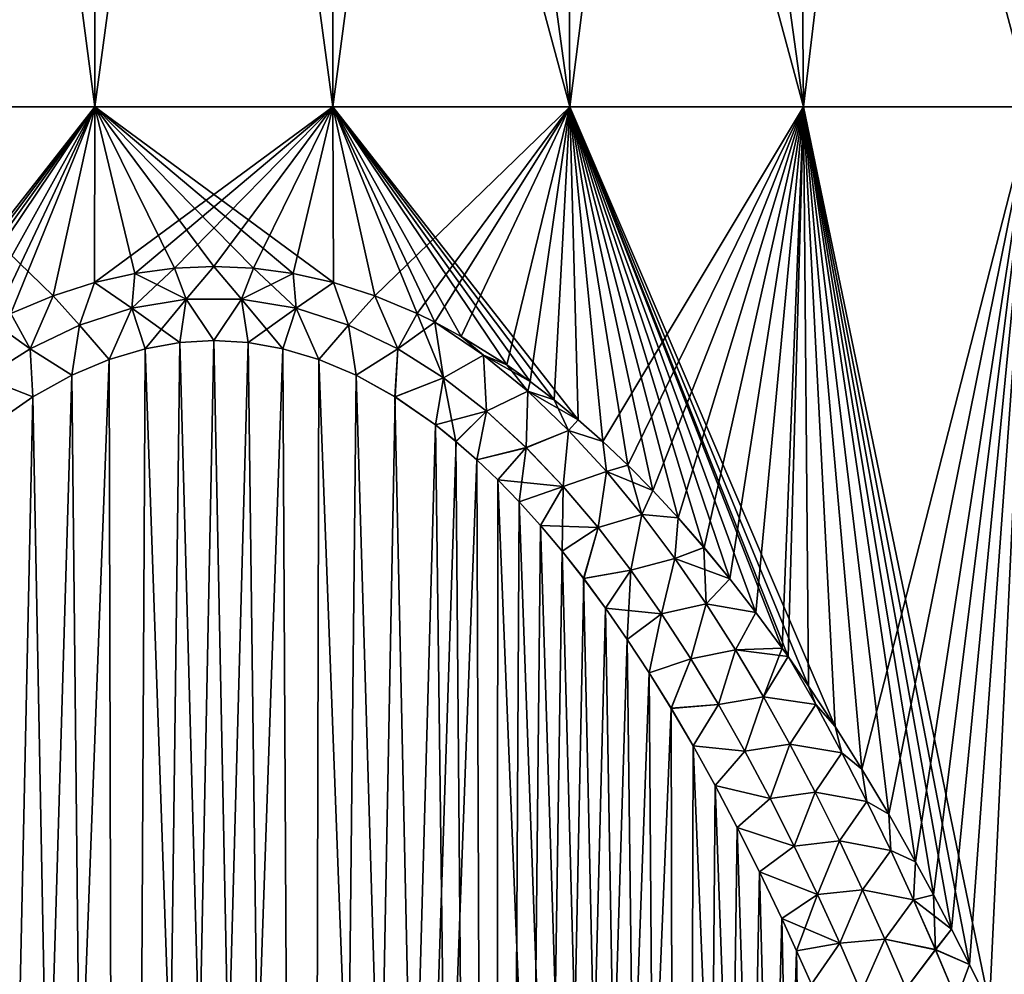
# Model space of a CAD drawing. Header units: metres. Extents: x -109 to 109, y -505 to 40.
# Tile 281 of 331: x 75 to 82, y -73 to -66. Entities that reach past the tile are written whole.
import ezdxf

# ---------------------------------------------------------------- set-up
doc = ezdxf.new("R2010")
doc.units = ezdxf.units.M
doc.layers.add('solid_K244224000C74', color=7, linetype='CONTINUOUS')

msp = doc.modelspace()

# ---------------------------------------------------------------- linework, layer by layer
at = {"layer": 'solid_K244224000C74'}
for points in [[(73.862328, -66.448959, -18.345394), (74.756447, -59.914131, -16.03175), (75.626945, -59.914131, -16.102633)], [(75.618118, -66.448959, -18.51305), (73.862328, -66.448959, -18.345394), (75.626945, -59.914131, -16.102633)], [(73.862328, -66.448959, 18.345394), (75.618118, -66.448959, 18.51305), (74.756447, -59.914131, 16.03175)], [(75.618118, -66.448959, 18.51305), (75.626945, -59.914131, 16.102633), (74.756447, -59.914131, 16.03175)], [(75.618118, -66.448959, -18.51305), (75.626945, -59.914131, -16.102633), (76.5, -59.914131, -16.126282)], [(77.381882, -66.448959, -18.51305), (75.618118, -66.448959, -18.51305), (76.5, -59.914131, -16.126282)], [(75.618118, -66.448959, 18.51305), (76.5, -59.914131, 16.126282), (75.626945, -59.914131, 16.102633)], [(75.618118, -66.448959, 18.51305), (77.381882, -66.448959, 18.51305), (76.5, -59.914131, 16.126282)], [(77.381882, -66.448959, -18.51305), (76.5, -59.914131, -16.126282), (77.373055, -59.914131, -16.102633)], [(77.381882, -66.448959, 18.51305), (77.373055, -59.914131, 16.102633), (76.5, -59.914131, 16.126282)], [(77.381882, -66.448959, -18.51305), (77.373055, -59.914131, -16.102633), (78.243553, -59.914131, -16.03175)], [(79.137672, -66.448959, 18.345394), (78.243553, -59.914131, 16.03175), (77.373055, -59.914131, 16.102633)], [(77.381882, -66.448959, 18.51305), (79.137672, -66.448959, 18.345394), (77.373055, -59.914131, 16.102633)], [(79.137672, -66.448959, -18.345394), (77.381882, -66.448959, -18.51305), (78.243553, -59.914131, -16.03175)], [(79.137672, -66.448959, -18.345394), (78.243553, -59.914131, -16.03175), (79.10894, -59.914131, -15.913844)], [(79.137672, -66.448959, 18.345394), (79.10894, -59.914131, 15.913844), (78.243553, -59.914131, 16.03175)], [(79.137672, -66.448959, -18.345394), (79.10894, -59.914131, -15.913844), (79.966667, -59.914131, -15.74926)], [(80.869568, -66.448959, 18.011599), (79.966667, -59.914131, 15.74926), (79.10894, -59.914131, 15.913844)], [(79.137672, -66.448959, 18.345394), (80.869568, -66.448959, 18.011599), (79.10894, -59.914131, 15.913844)], [(80.869568, -66.448959, -18.011599), (79.137672, -66.448959, -18.345394), (79.966667, -59.914131, -15.74926)], [(80.869568, -66.448959, -18.011599), (79.966667, -59.914131, -15.74926), (80.814232, -59.914131, -15.53848)], [(80.869568, -66.448959, 18.011599), (80.814232, -59.914131, 15.53848), (79.966667, -59.914131, 15.74926)], [(80.869568, -66.448959, -18.011599), (80.814232, -59.914131, -15.53848), (81.649147, -59.914131, -15.282123)], [(82.56189, -66.448959, 17.514687), (81.649147, -59.914131, 15.282123), (80.814232, -59.914131, 15.53848)], [(80.869568, -66.448959, 18.011599), (82.56189, -66.448959, 17.514687), (80.814232, -59.914131, 15.53848)], [(82.56189, -66.448959, -17.514687), (80.869568, -66.448959, -18.011599), (81.649147, -59.914131, -15.282123)], [(82.56189, -66.448959, -17.514687), (81.649147, -59.914131, -15.282123), (82.468956, -59.914131, -14.98094)], [(82.56189, -66.448959, 17.514687), (82.468956, -59.914131, 14.98094), (81.649147, -59.914131, 15.282123)], [(73.799858, -68.7677, -19.100723), (73.862328, -66.448959, -18.345394), (75.618118, -66.448959, -18.51305)], [(73.979118, -68.619278, -19.077866), (73.799858, -68.7677, -19.100723), (75.618118, -66.448959, -18.51305)], [(75.308586, -67.849342, 18.959564), (75.618118, -66.448959, 18.51305), (73.862328, -66.448959, 18.345394)], [(74.993813, -67.980392, 18.979677), (75.308586, -67.849342, 18.959564), (73.862328, -66.448959, 18.345394)], [(74.155731, -68.484146, -19.05714), (73.979118, -68.619278, -19.077866), (75.618118, -66.448959, -18.51305)], [(74.329521, -68.361336, -19.038322), (74.155731, -68.484146, -19.05714), (75.618118, -66.448959, -18.51305)], [(74.667595, -68.149643, -19.00572), (74.329521, -68.361336, -19.038322), (75.618118, -66.448959, -18.51305)], [(74.862106, -68.045021, -18.989683), (74.667595, -68.149643, -19.00572), (75.618118, -66.448959, -18.51305)], [(74.993851, -67.980377, -18.979673), (74.862106, -68.045021, -18.989683), (75.618118, -66.448959, -18.51305)], [(75.308624, -67.849335, -18.959562), (74.993851, -67.980377, -18.979673), (75.618118, -66.448959, -18.51305)], [(75.308586, -67.849342, 18.959564), (75.614639, -67.751137, 18.944416), (75.618118, -66.448959, 18.51305)], [(75.614677, -67.751122, -18.944414), (75.308624, -67.849335, -18.959562), (75.618118, -66.448959, -18.51305)], [(75.614639, -67.751137, 18.944416), (75.913788, -67.683456, 18.934008), (75.618118, -66.448959, 18.51305)], [(75.614677, -67.751122, -18.944414), (75.618118, -66.448959, -18.51305), (77.381882, -66.448959, -18.51305)], [(75.913826, -67.683449, -18.934006), (75.614677, -67.751122, -18.944414), (77.381882, -66.448959, -18.51305)], [(77.385323, -67.751122, 18.944414), (77.381882, -66.448959, 18.51305), (75.618118, -66.448959, 18.51305)], [(77.086174, -67.683449, 18.934006), (77.385323, -67.751122, 18.944414), (75.618118, -66.448959, 18.51305)], [(76.792145, -67.643852, 18.927925), (77.086174, -67.683449, 18.934006), (75.618118, -66.448959, 18.51305)], [(76.499985, -67.630646, 18.925873), (76.792145, -67.643852, 18.927925), (75.618118, -66.448959, 18.51305)], [(76.207817, -67.643852, 18.927923), (76.499985, -67.630646, 18.925873), (75.618118, -66.448959, 18.51305)], [(75.913788, -67.683456, 18.934008), (76.207817, -67.643852, 18.927923), (75.618118, -66.448959, 18.51305)], [(76.207855, -67.643852, -18.927925), (75.913826, -67.683449, -18.934006), (77.381882, -66.448959, -18.51305)], [(76.500015, -67.630646, -18.925873), (76.207855, -67.643852, -18.927925), (77.381882, -66.448959, -18.51305)], [(76.792183, -67.643852, -18.927923), (76.500015, -67.630646, -18.925873), (77.381882, -66.448959, -18.51305)], [(77.086212, -67.683456, -18.934008), (76.792183, -67.643852, -18.927923), (77.381882, -66.448959, -18.51305)], [(77.385361, -67.751137, -18.944416), (77.086212, -67.683456, -18.934008), (77.381882, -66.448959, -18.51305)], [(77.691414, -67.849342, -18.959564), (77.381882, -66.448959, -18.51305), (79.137672, -66.448959, -18.345394)], [(77.691414, -67.849342, -18.959564), (77.385361, -67.751137, -18.944416), (77.381882, -66.448959, -18.51305)], [(79.200142, -68.7677, 19.100723), (79.137672, -66.448959, 18.345394), (77.381882, -66.448959, 18.51305)], [(79.020882, -68.619278, 19.077866), (79.200142, -68.7677, 19.100723), (77.381882, -66.448959, 18.51305)], [(78.844269, -68.484146, 19.05714), (79.020882, -68.619278, 19.077866), (77.381882, -66.448959, 18.51305)], [(78.670479, -68.361336, 19.038322), (78.844269, -68.484146, 19.05714), (77.381882, -66.448959, 18.51305)], [(78.332405, -68.149643, 19.00572), (78.670479, -68.361336, 19.038322), (77.381882, -66.448959, 18.51305)], [(78.137894, -68.045021, 18.989683), (78.332405, -68.149643, 19.00572), (77.381882, -66.448959, 18.51305)], [(78.006149, -67.980377, 18.979673), (78.137894, -68.045021, 18.989683), (77.381882, -66.448959, 18.51305)], [(77.691376, -67.849335, 18.959562), (78.006149, -67.980377, 18.979673), (77.381882, -66.448959, 18.51305)], [(77.385323, -67.751122, 18.944414), (77.691376, -67.849335, 18.959562), (77.381882, -66.448959, 18.51305)], [(78.006187, -67.980392, -18.979677), (77.691414, -67.849342, -18.959564), (79.137672, -66.448959, -18.345394)], [(78.137901, -68.045029, -18.989685), (78.006187, -67.980392, -18.979677), (79.137672, -66.448959, -18.345394)], [(78.332436, -68.149666, -19.005722), (78.137901, -68.045029, -18.989685), (79.137672, -66.448959, -18.345394)], [(78.670509, -68.361351, -19.038324), (78.332436, -68.149666, -19.005722), (79.137672, -66.448959, -18.345394)], [(78.844307, -68.484161, -19.057144), (78.670509, -68.361351, -19.038324), (79.137672, -66.448959, -18.345394)], [(79.02092, -68.619301, -19.077869), (78.844307, -68.484161, -19.057144), (79.137672, -66.448959, -18.345394)], [(79.200188, -68.767746, -19.100731), (79.02092, -68.619301, -19.077869), (79.137672, -66.448959, -18.345394)], [(79.382484, -68.928856, -19.12536), (79.137672, -66.448959, -18.345394), (80.869568, -66.448959, -18.011599)], [(79.382484, -68.928856, -19.12536), (79.200188, -68.767746, -19.100731), (79.137672, -66.448959, -18.345394)], [(81.10495, -71.04171, 19.446651), (80.869568, -66.448959, 18.011599), (79.137672, -66.448959, 18.345394)], [(80.907921, -70.74337, 19.401678), (81.10495, -71.04171, 19.446651), (79.137672, -66.448959, 18.345394)], [(80.756248, -70.523598, 19.368366), (80.907921, -70.74337, 19.401678), (79.137672, -66.448959, 18.345394)], [(80.712212, -70.461441, 19.358927), (80.756248, -70.523598, 19.368366), (79.137672, -66.448959, 18.345394)], [(80.517487, -70.196404, 19.318737), (80.712212, -70.461441, 19.358927), (79.137672, -66.448959, 18.345394)], [(80.324028, -69.947609, 19.280972), (80.517487, -70.196404, 19.318737), (79.137672, -66.448959, 18.345394)], [(80.132324, -69.713951, 19.2453), (80.324028, -69.947609, 19.280972), (79.137672, -66.448959, 18.345394)], [(79.941986, -69.495903, 19.212063), (80.132324, -69.713951, 19.2453), (79.137672, -66.448959, 18.345394)], [(79.753357, -69.292801, 19.181095), (79.941986, -69.495903, 19.212063), (79.137672, -66.448959, 18.345394)], [(79.567001, -69.1036, 19.152077), (79.753357, -69.292801, 19.181095), (79.137672, -66.448959, 18.345394)], [(79.382431, -68.928802, 19.125353), (79.567001, -69.1036, 19.152077), (79.137672, -66.448959, 18.345394)], [(79.200142, -68.7677, 19.100723), (79.382431, -68.928802, 19.125353), (79.137672, -66.448959, 18.345394)], [(79.567062, -69.103661, -19.152086), (79.382484, -68.928856, -19.12536), (80.869568, -66.448959, -18.011599)], [(79.753426, -69.29287, -19.181105), (79.567062, -69.103661, -19.152086), (80.869568, -66.448959, -18.011599)], [(79.942055, -69.495979, -19.212076), (79.753426, -69.29287, -19.181105), (80.869568, -66.448959, -18.011599)], [(80.132401, -69.714035, -19.245314), (79.942055, -69.495979, -19.212076), (80.869568, -66.448959, -18.011599)], [(80.324104, -69.947708, -19.280985), (80.132401, -69.714035, -19.245314), (80.869568, -66.448959, -18.011599)], [(80.51757, -70.19651, -19.318752), (80.324104, -69.947708, -19.280985), (80.869568, -66.448959, -18.011599)], [(80.712288, -70.461555, -19.358944), (80.51757, -70.19651, -19.318752), (80.869568, -66.448959, -18.011599)], [(80.756241, -70.52359, -19.368364), (80.712288, -70.461555, -19.358944), (80.869568, -66.448959, -18.011599)], [(80.908005, -70.743484, -19.401695), (80.756241, -70.52359, -19.368364), (80.869568, -66.448959, -18.011599)], [(81.302902, -71.357811, -19.494209), (80.869568, -66.448959, -18.011599), (82.56189, -66.448959, -17.514687)], [(81.105026, -71.04184, -19.446671), (80.908005, -70.743484, -19.401695), (80.869568, -66.448959, -18.011599)], [(81.302902, -71.357811, -19.494209), (81.105026, -71.04184, -19.446671), (80.869568, -66.448959, -18.011599)], [(82.247536, -73.105049, 19.754238), (82.56189, -66.448959, 17.514687), (80.869568, -66.448959, 18.011599)], [(82.100464, -72.805962, 19.710169), (82.247536, -73.105049, 19.754238), (80.869568, -66.448959, 18.011599)], [(81.967056, -72.543251, 19.671242), (82.100464, -72.805962, 19.710169), (80.869568, -66.448959, 18.011599)], [(81.833824, -72.289116, 19.633442), (81.967056, -72.543251, 19.671242), (80.869568, -66.448959, 18.011599)], [(81.700653, -72.043907, 19.596947), (81.833824, -72.289116, 19.633442), (80.869568, -66.448959, 18.011599)], [(81.501297, -71.691895, 19.544405), (81.700653, -72.043907, 19.596947), (80.869568, -66.448959, 18.011599)], [(81.302818, -71.357674, 19.49419), (81.501297, -71.691895, 19.544405), (80.869568, -66.448959, 18.011599)], [(81.10495, -71.04171, 19.446651), (81.302818, -71.357674, 19.49419), (80.869568, -66.448959, 18.011599)], [(81.501381, -71.692032, -19.544426), (81.302902, -71.357811, -19.494209), (82.56189, -66.448959, -17.514687)], [(81.700737, -72.044052, -19.59697), (81.501381, -71.692032, -19.544426), (82.56189, -66.448959, -17.514687)], [(81.833908, -72.289268, -19.633465), (81.700737, -72.044052, -19.59697), (82.56189, -66.448959, -17.514687)], [(81.96714, -72.543404, -19.671265), (81.833908, -72.289268, -19.633465), (82.56189, -66.448959, -17.514687)], [(82.10054, -72.806122, -19.710192), (81.96714, -72.543404, -19.671265), (82.56189, -66.448959, -17.514687)], [(82.247536, -73.105049, -19.754238), (82.10054, -72.806122, -19.710192), (82.56189, -66.448959, -17.514687)], [(84.11837, -73.114449, -19.113644), (82.247536, -73.105049, -19.754238), (82.56189, -66.448959, -17.514687)], [(82.247536, -73.105049, 19.754238), (84.118401, -73.114449, 19.113632), (82.56189, -66.448959, 17.514687)], [(75.890976, -67.93998, -18.999689), (75.913826, -67.683449, -18.934006), (76.207855, -67.643852, -18.927925)], [(75.890976, -67.93998, -18.999689), (76.207855, -67.643852, -18.927925), (76.294891, -67.873741, -18.988359)], [(76.294907, -67.873726, 18.988358), (76.207817, -67.643852, 18.927923), (75.913788, -67.683456, 18.934008)], [(76.294907, -67.873726, 18.988358), (76.499985, -67.630646, 18.925873), (76.207817, -67.643852, 18.927923)], [(76.294891, -67.873741, -18.988359), (76.207855, -67.643852, -18.927925), (76.500015, -67.630646, -18.925873)], [(76.294891, -67.873741, -18.988359), (76.500015, -67.630646, -18.925873), (76.705093, -67.873726, -18.988358)], [(76.294907, -67.873726, 18.988358), (76.705109, -67.873741, 18.988359), (76.499985, -67.630646, 18.925873)], [(76.705109, -67.873741, 18.988359), (76.792145, -67.643852, 18.927925), (76.499985, -67.630646, 18.925873)], [(76.705093, -67.873726, -18.988358), (76.500015, -67.630646, -18.925873), (76.792183, -67.643852, -18.927923)], [(76.705093, -67.873726, -18.988358), (76.792183, -67.643852, -18.927923), (77.086212, -67.683456, -18.934008)], [(76.705109, -67.873741, 18.988359), (77.109024, -67.93998, 18.999689), (76.792145, -67.643852, 18.927925)], [(77.109024, -67.93998, 18.999689), (77.086174, -67.683449, 18.934006), (76.792145, -67.643852, 18.927925)], [(75.890984, -67.939964, 18.999685), (75.913788, -67.683456, 18.934008), (75.614639, -67.751137, 18.944416)], [(75.890976, -67.93998, -18.999689), (75.614677, -67.751122, -18.944414), (75.913826, -67.683449, -18.934006)], [(75.890984, -67.939964, 18.999685), (76.294907, -67.873726, 18.988358), (75.913788, -67.683456, 18.934008)], [(76.705093, -67.873726, -18.988358), (77.086212, -67.683456, -18.934008), (77.109016, -67.939964, -18.999685)], [(77.109024, -67.93998, 18.999689), (77.385323, -67.751122, 18.944414), (77.086174, -67.683449, 18.934006)], [(77.109016, -67.939964, -18.999685), (77.086212, -67.683456, -18.934008), (77.385361, -67.751137, -18.944416)], [(75.503174, -68.066025, 19.021177), (75.614639, -67.751137, 18.944416), (75.308586, -67.849342, 18.959564)], [(75.503181, -68.066063, -19.021185), (75.308624, -67.849335, -18.959562), (75.614677, -67.751122, -18.944414)], [(75.503174, -68.066025, 19.021177), (75.890984, -67.939964, 18.999685), (75.614639, -67.751137, 18.944416)], [(75.503181, -68.066063, -19.021185), (75.614677, -67.751122, -18.944414), (75.890976, -67.93998, -18.999689)], [(77.109016, -67.939964, -18.999685), (77.385361, -67.751137, -18.944416), (77.496826, -68.066025, -19.021177)], [(77.109024, -67.93998, 18.999689), (77.496819, -68.066063, 19.021185), (77.385323, -67.751122, 18.944414)], [(77.496819, -68.066063, 19.021185), (77.691376, -67.849335, 18.959562), (77.385323, -67.751122, 18.944414)], [(77.496826, -68.066025, -19.021177), (77.385361, -67.751137, -18.944416), (77.691414, -67.849342, -18.959564)], [(75.13813, -68.24205, 19.051035), (75.308586, -67.849342, 18.959564), (74.993813, -67.980392, 18.979677)], [(75.138145, -68.242096, -19.051044), (74.993851, -67.980377, -18.979673), (75.308624, -67.849335, -18.959562)], [(75.13813, -68.24205, 19.051035), (75.503174, -68.066025, 19.021177), (75.308586, -67.849342, 18.959564)], [(75.138145, -68.242096, -19.051044), (75.308624, -67.849335, -18.959562), (75.503181, -68.066063, -19.021185)], [(77.496819, -68.066063, 19.021185), (77.861855, -68.242096, 19.051044), (77.691376, -67.849335, 18.959562)], [(77.496826, -68.066025, -19.021177), (77.691414, -67.849342, -18.959564), (77.86187, -68.24205, -19.051035)], [(77.861855, -68.242096, 19.051044), (78.006149, -67.980377, 18.979673), (77.691376, -67.849335, 18.959562)], [(77.86187, -68.24205, -19.051035), (77.691414, -67.849342, -18.959564), (78.006187, -67.980392, -18.979677)], [(75.503174, -68.066025, 19.021177), (75.723335, -68.319992, 19.044804), (75.890984, -67.939964, 18.999685)], [(75.503181, -68.066063, -19.021185), (75.890976, -67.93998, -18.999689), (75.723602, -68.319893, -19.044788)], [(75.890984, -67.939964, 18.999685), (75.723335, -68.319992, 19.044804), (75.989189, -68.241127, 19.03253)], [(75.890976, -67.93998, -18.999689), (75.989449, -68.241058, -19.03252), (75.723602, -68.319893, -19.044788)], [(75.890976, -67.93998, -18.999689), (76.294891, -67.873741, -18.988359), (75.989449, -68.241058, -19.03252)], [(75.890984, -67.939964, 18.999685), (76.246506, -68.195663, 19.025475), (76.294907, -67.873726, 18.988358)], [(75.890984, -67.939964, 18.999685), (75.989189, -68.241127, 19.03253), (76.246506, -68.195663, 19.025475)], [(76.294891, -67.873741, -18.988359), (76.246773, -68.195633, -19.025469), (75.989449, -68.241058, -19.03252)], [(76.294907, -67.873726, 18.988358), (76.246506, -68.195663, 19.025475), (76.49987, -68.180717, 19.023167)], [(76.294891, -67.873741, -18.988359), (76.50013, -68.180717, -19.023167), (76.246773, -68.195633, -19.025469)], [(76.294891, -67.873741, -18.988359), (76.705093, -67.873726, -18.988358), (76.50013, -68.180717, -19.023167)], [(76.294907, -67.873726, 18.988358), (76.49987, -68.180717, 19.023167), (76.705109, -67.873741, 18.988359)], [(76.705109, -67.873741, 18.988359), (76.49987, -68.180717, 19.023167), (76.753227, -68.195633, 19.025469)], [(76.705093, -67.873726, -18.988358), (76.753494, -68.195663, -19.025475), (76.50013, -68.180717, -19.023167)], [(76.705093, -67.873726, -18.988358), (77.109016, -67.939964, -18.999685), (76.753494, -68.195663, -19.025475)], [(76.705109, -67.873741, 18.988359), (76.753227, -68.195633, 19.025469), (77.010551, -68.241058, 19.03252)], [(76.705109, -67.873741, 18.988359), (77.010551, -68.241058, 19.03252), (77.109024, -67.93998, 18.999689)], [(77.109016, -67.939964, -18.999685), (77.010811, -68.241127, -19.03253), (76.753494, -68.195663, -19.025475)], [(77.109024, -67.93998, 18.999689), (77.010551, -68.241058, 19.03252), (77.276398, -68.319893, 19.044788)], [(77.109016, -67.939964, -18.999685), (77.276665, -68.319992, -19.044804), (77.010811, -68.241127, -19.03253)], [(77.109016, -67.939964, -18.999685), (77.496826, -68.066025, -19.021177), (77.276665, -68.319992, -19.044804)], [(77.109024, -67.93998, 18.999689), (77.276398, -68.319893, 19.044788), (77.496819, -68.066063, 19.021185)], [(74.79744, -68.457886, -19.087421), (74.993851, -67.980377, -18.979673), (75.138145, -68.242096, -19.051044)], [(75.13813, -68.24205, 19.051035), (74.993813, -67.980392, 18.979677), (74.862099, -68.045029, 18.989685)], [(77.861855, -68.242096, 19.051044), (78.20256, -68.457886, 19.087421), (78.006149, -67.980377, 18.979673)], [(77.86187, -68.24205, -19.051035), (78.006187, -67.980392, -18.979677), (78.137901, -68.045029, -18.989685)], [(78.20256, -68.457886, 19.087421), (78.137894, -68.045021, 18.989683), (78.006149, -67.980377, 18.979673)], [(74.797409, -68.457825, 19.087412), (75.13813, -68.24205, 19.051035), (74.862099, -68.045029, 18.989685)], [(75.13813, -68.24205, 19.051035), (75.446381, -68.437546, 19.063017), (75.503174, -68.066025, 19.021177)], [(75.138145, -68.242096, -19.051044), (75.503181, -68.066063, -19.021185), (75.446625, -68.437431, -19.062998)], [(75.503174, -68.066025, 19.021177), (75.446381, -68.437546, 19.063017), (75.723335, -68.319992, 19.044804)], [(75.503181, -68.066063, -19.021185), (75.723602, -68.319893, -19.044788), (75.446625, -68.437431, -19.062998)], [(77.496819, -68.066063, 19.021185), (77.276398, -68.319893, 19.044788), (77.553375, -68.437431, 19.062998)], [(77.496826, -68.066025, -19.021177), (77.553619, -68.437546, -19.063017), (77.276665, -68.319992, -19.044804)], [(77.496819, -68.066063, 19.021185), (77.553375, -68.437431, 19.062998), (77.861855, -68.242096, 19.051044)], [(77.496826, -68.066025, -19.021177), (77.86187, -68.24205, -19.051035), (77.553619, -68.437546, -19.063017)], [(77.86187, -68.24205, -19.051035), (78.137901, -68.045029, -18.989685), (78.202591, -68.457825, -19.087412)], [(78.497658, -68.287834, 19.033318), (78.332405, -68.149643, 19.00572), (78.137894, -68.045021, 18.989683)], [(78.20256, -68.457886, 19.087421), (78.497658, -68.287834, 19.033318), (78.137894, -68.045021, 18.989683)], [(78.497681, -68.287819, -19.033316), (78.137901, -68.045029, -18.989685), (78.332436, -68.149666, -19.005722)], [(78.497681, -68.287819, -19.033316), (78.202591, -68.457825, -19.087412), (78.137901, -68.045029, -18.989685)], [(78.497658, -68.287834, 19.033318), (78.670479, -68.361336, 19.038322), (78.332405, -68.149643, 19.00572)], [(78.497681, -68.287819, -19.033316), (78.332436, -68.149666, -19.005722), (78.670509, -68.361351, -19.038324)], [(75.807175, -102.819328, -20.24612), (76.50013, -68.180717, -19.023167), (76.753494, -68.195663, -19.025475)], [(75.807175, -102.819328, -20.24612), (76.246773, -68.195633, -19.025469), (76.50013, -68.180717, -19.023167)], [(75.807175, -102.819328, -20.24612), (75.989449, -68.241058, -19.03252), (76.246773, -68.195633, -19.025469)], [(75.807175, -102.819328, -20.24612), (76.753494, -68.195663, -19.025475), (77.010811, -68.241127, -19.03253)], [(77.192825, -102.819328, 20.24612), (76.246506, -68.195663, 19.025475), (75.989189, -68.241127, 19.03253)], [(77.192825, -102.819328, 20.24612), (76.49987, -68.180717, 19.023167), (76.246506, -68.195663, 19.025475)], [(77.192825, -102.819328, 20.24612), (76.753227, -68.195633, 19.025469), (76.49987, -68.180717, 19.023167)], [(77.192825, -102.819328, 20.24612), (77.010551, -68.241058, 19.03252), (76.753227, -68.195633, 19.025469)], [(74.797409, -68.457825, 19.087412), (75.157936, -68.598297, 19.087881), (75.13813, -68.24205, 19.051035)], [(74.79744, -68.457886, -19.087421), (75.138145, -68.242096, -19.051044), (75.158165, -68.598152, -19.087858)], [(75.13813, -68.24205, 19.051035), (75.157936, -68.598297, 19.087881), (75.446381, -68.437546, 19.063017)], [(75.138145, -68.242096, -19.051044), (75.446625, -68.437431, -19.062998), (75.158165, -68.598152, -19.087858)], [(75.80751, -102.819344, 20.246107), (75.989189, -68.241127, 19.03253), (75.723335, -68.319992, 19.044804)], [(75.807175, -102.819328, -20.24612), (75.723602, -68.319893, -19.044788), (75.989449, -68.241058, -19.03252)], [(77.19249, -102.819344, -20.246107), (75.807175, -102.819328, -20.24612), (77.010811, -68.241127, -19.03253)], [(75.80751, -102.819344, 20.246107), (77.192825, -102.819328, 20.24612), (75.989189, -68.241127, 19.03253)], [(77.192825, -102.819328, 20.24612), (77.276398, -68.319893, 19.044788), (77.010551, -68.241058, 19.03252)], [(77.19249, -102.819344, -20.246107), (77.010811, -68.241127, -19.03253), (77.276665, -68.319992, -19.044804)], [(77.861855, -68.242096, 19.051044), (77.553375, -68.437431, 19.062998), (77.841835, -68.598152, 19.087858)], [(77.86187, -68.24205, -19.051035), (77.842064, -68.598297, -19.087881), (77.553619, -68.437546, -19.063017)], [(77.861855, -68.242096, 19.051044), (77.841835, -68.598152, 19.087858), (78.20256, -68.457886, 19.087421)], [(77.86187, -68.24205, -19.051035), (78.202591, -68.457825, -19.087412), (77.842064, -68.598297, -19.087881)], [(78.20256, -68.457886, 19.087421), (78.519241, -68.704254, 19.128687), (78.497658, -68.287834, 19.033318)], [(78.497681, -68.287819, -19.033316), (78.519287, -68.704185, -19.128677), (78.202591, -68.457825, -19.087412)], [(78.82563, -68.556686, 19.081348), (78.670479, -68.361336, 19.038322), (78.497658, -68.287834, 19.033318)], [(78.519241, -68.704254, 19.128687), (78.82563, -68.556686, 19.081348), (78.497658, -68.287834, 19.033318)], [(78.497681, -68.287819, -19.033316), (78.670509, -68.361351, -19.038324), (78.844307, -68.484161, -19.057144)], [(78.497681, -68.287819, -19.033316), (78.844307, -68.484161, -19.057144), (78.825661, -68.556671, -19.081343)], [(78.497681, -68.287819, -19.033316), (78.825661, -68.556671, -19.081343), (78.519287, -68.704185, -19.128677)], [(74.423241, -102.718796, -20.349541), (75.446625, -68.437431, -19.062998), (75.723602, -68.319893, -19.044788)], [(75.807175, -102.819328, -20.24612), (74.423241, -102.718796, -20.349541), (75.723602, -68.319893, -19.044788)], [(75.80751, -102.819344, 20.246107), (75.723335, -68.319992, 19.044804), (75.446381, -68.437546, 19.063017)], [(77.19249, -102.819344, -20.246107), (77.276665, -68.319992, -19.044804), (77.553619, -68.437546, -19.063017)], [(77.192825, -102.819328, 20.24612), (78.576759, -102.718796, 20.349541), (77.276398, -68.319893, 19.044788)], [(78.576759, -102.718796, 20.349541), (77.553375, -68.437431, 19.062998), (77.276398, -68.319893, 19.044788)], [(78.82563, -68.556686, 19.081348), (78.844269, -68.484146, 19.05714), (78.670479, -68.361336, 19.038322)], [(74.423241, -102.718796, -20.349541), (75.158165, -68.598152, -19.087858), (75.446625, -68.437431, -19.062998)], [(75.80751, -102.819344, 20.246107), (75.446381, -68.437546, 19.063017), (75.157936, -68.598297, 19.087881)], [(77.19249, -102.819344, -20.246107), (77.553619, -68.437546, -19.063017), (77.842064, -68.598297, -19.087881)], [(78.576759, -102.718796, 20.349541), (77.841835, -68.598152, 19.087858), (77.553375, -68.437431, 19.062998)], [(74.797409, -68.457825, 19.087412), (74.858681, -68.806313, 19.120047), (75.157936, -68.598297, 19.087881)], [(74.79744, -68.457886, -19.087421), (75.158165, -68.598152, -19.087858), (74.858917, -68.806129, -19.120018)], [(78.20256, -68.457886, 19.087421), (77.841835, -68.598152, 19.087858), (78.141083, -68.806129, 19.120018)], [(78.202591, -68.457825, -19.087412), (78.141319, -68.806313, -19.120047), (77.842064, -68.598297, -19.087881)], [(78.20256, -68.457886, 19.087421), (78.141083, -68.806129, 19.120018), (78.293991, -68.9291, 19.138977)], [(78.202591, -68.457825, -19.087412), (78.519287, -68.704185, -19.128677), (78.141319, -68.806313, -19.120047)], [(78.20256, -68.457886, 19.087421), (78.293991, -68.9291, 19.138977), (78.519241, -68.704254, 19.128687)], [(78.82563, -68.556686, 19.081348), (79.020882, -68.619278, 19.077866), (78.844269, -68.484146, 19.05714)], [(78.825661, -68.556671, -19.081343), (78.844307, -68.484161, -19.057144), (79.02092, -68.619301, -19.077869)], [(74.423241, -102.718796, -20.349541), (74.858917, -68.806129, -19.120018), (75.158165, -68.598152, -19.087858)], [(75.80751, -102.819344, 20.246107), (75.157936, -68.598297, 19.087881), (74.858681, -68.806313, 19.120047)], [(77.19249, -102.819344, -20.246107), (77.842064, -68.598297, -19.087881), (78.141319, -68.806313, -19.120047)], [(78.576759, -102.718796, 20.349541), (78.141083, -68.806129, 19.120018), (77.841835, -68.598152, 19.087858)], [(78.519241, -68.704254, 19.128687), (78.81398, -68.974609, 19.173649), (78.82563, -68.556686, 19.081348)], [(78.825661, -68.556671, -19.081343), (78.814041, -68.974533, -19.173637), (78.519287, -68.704185, -19.128677)], [(78.81398, -68.974609, 19.173649), (79.128532, -68.846199, 19.132599), (78.82563, -68.556686, 19.081348)], [(78.825661, -68.556671, -19.081343), (79.128571, -68.846176, -19.132589), (78.814041, -68.974533, -19.173637)], [(79.128532, -68.846199, 19.132599), (79.020882, -68.619278, 19.077866), (78.82563, -68.556686, 19.081348)], [(78.825661, -68.556671, -19.081343), (79.02092, -68.619301, -19.077869), (79.200188, -68.767746, -19.100731)], [(78.825661, -68.556671, -19.081343), (79.200188, -68.767746, -19.100731), (79.128571, -68.846176, -19.132589)], [(79.128532, -68.846199, 19.132599), (79.200142, -68.7677, 19.100723), (79.020882, -68.619278, 19.077866)], [(78.519287, -68.704185, -19.128677), (78.294235, -68.929298, -19.139009), (78.141319, -68.806313, -19.120047)], [(78.519241, -68.704254, 19.128687), (78.293991, -68.9291, 19.138977), (78.448792, -69.064835, 19.15991)], [(78.519287, -68.704185, -19.128677), (78.449043, -69.065056, -19.159945), (78.294235, -68.929298, -19.139009)], [(78.519241, -68.704254, 19.128687), (78.448792, -69.064835, 19.15991), (78.81398, -68.974609, 19.173649)], [(78.519287, -68.704185, -19.128677), (78.814041, -68.974533, -19.173637), (78.449043, -69.065056, -19.159945)], [(75.80751, -102.819344, 20.246107), (74.858681, -68.806313, 19.120047), (74.705765, -68.929298, 19.139009)], [(77.19249, -102.819344, -20.246107), (78.141319, -68.806313, -19.120047), (78.294235, -68.929298, -19.139009)], [(78.576759, -102.718796, 20.349541), (78.293991, -68.9291, 19.138977), (78.141083, -68.806129, 19.120018)], [(79.128532, -68.846199, 19.132599), (79.382431, -68.928802, 19.125353), (79.200142, -68.7677, 19.100723)], [(79.128571, -68.846176, -19.132589), (79.200188, -68.767746, -19.100731), (79.382484, -68.928856, -19.12536)], [(78.81398, -68.974609, 19.173649), (79.089073, -69.263336, 19.221338), (79.128532, -68.846199, 19.132599)], [(79.128571, -68.846176, -19.132589), (79.089149, -69.26326, -19.221329), (78.814041, -68.974533, -19.173637)], [(79.089073, -69.263336, 19.221338), (79.409523, -69.151306, 19.186136), (79.128532, -68.846199, 19.132599)], [(79.128571, -68.846176, -19.132589), (79.409569, -69.151276, -19.186123), (79.089149, -69.26326, -19.221329)], [(79.409523, -69.151306, 19.186136), (79.382431, -68.928802, 19.125353), (79.128532, -68.846199, 19.132599)], [(79.128571, -68.846176, -19.132589), (79.382484, -68.928856, -19.12536), (79.409569, -69.151276, -19.186123)], [(75.80751, -102.819344, 20.246107), (74.705765, -68.929298, 19.139009), (74.550957, -69.065056, 19.159945)], [(77.19249, -102.819344, -20.246107), (78.294235, -68.929298, -19.139009), (78.449043, -69.065056, -19.159945)], [(78.576759, -102.718796, 20.349541), (78.448792, -69.064835, 19.15991), (78.293991, -68.9291, 19.138977)], [(79.409523, -69.151306, 19.186136), (79.567001, -69.1036, 19.152077), (79.382431, -68.928802, 19.125353)], [(79.409569, -69.151276, -19.186123), (79.382484, -68.928856, -19.12536), (79.567062, -69.103661, -19.152086)], [(78.81398, -68.974609, 19.173649), (78.448792, -69.064835, 19.15991), (78.604797, -69.213875, 19.182804)], [(78.814041, -68.974533, -19.173637), (78.605049, -69.214119, -19.182842), (78.449043, -69.065056, -19.159945)], [(78.81398, -68.974609, 19.173649), (78.604797, -69.213875, 19.182804), (78.762177, -69.375984, 19.20771)], [(78.814041, -68.974533, -19.173637), (79.089149, -69.26326, -19.221329), (78.605049, -69.214119, -19.182842)], [(78.81398, -68.974609, 19.173649), (78.762177, -69.375984, 19.20771), (79.089073, -69.263336, 19.221338)], [(74.423508, -102.718819, 20.34951), (75.80751, -102.819344, 20.246107), (74.550957, -69.065056, 19.159945)], [(78.576492, -102.718819, -20.34951), (77.19249, -102.819344, -20.246107), (78.449043, -69.065056, -19.159945)], [(78.576759, -102.718796, 20.349541), (78.604797, -69.213875, 19.182804), (78.448792, -69.064835, 19.15991)], [(78.576492, -102.718819, -20.34951), (78.449043, -69.065056, -19.159945), (78.605049, -69.214119, -19.182842)], [(79.671417, -69.468872, 19.241343), (79.567001, -69.1036, 19.152077), (79.409523, -69.151306, 19.186136)], [(79.409569, -69.151276, -19.186123), (79.567062, -69.103661, -19.152086), (79.753426, -69.29287, -19.181105)], [(79.671417, -69.468872, 19.241343), (79.753357, -69.292801, 19.181095), (79.567001, -69.1036, 19.152077)], [(79.089073, -69.263336, 19.221338), (79.346695, -69.566864, 19.271118), (79.409523, -69.151306, 19.186136)], [(79.409569, -69.151276, -19.186123), (79.346786, -69.566788, -19.271109), (79.089149, -69.26326, -19.221329)], [(79.346695, -69.566864, 19.271118), (79.671417, -69.468872, 19.241343), (79.409523, -69.151306, 19.186136)], [(79.409569, -69.151276, -19.186123), (79.671478, -69.468834, -19.241327), (79.346786, -69.566788, -19.271109)], [(79.409569, -69.151276, -19.186123), (79.753426, -69.29287, -19.181105), (79.671478, -69.468834, -19.241327)], [(78.576492, -102.718819, -20.34951), (78.605049, -69.214119, -19.182842), (78.762428, -69.376251, -19.20775)], [(78.576759, -102.718796, 20.349541), (79.95639, -102.516113, 20.557356), (78.604797, -69.213875, 19.182804)], [(79.95639, -102.516113, 20.557356), (78.762177, -69.375984, 19.20771), (78.604797, -69.213875, 19.182804)], [(79.089149, -69.26326, -19.221329), (78.762428, -69.376251, -19.20775), (78.605049, -69.214119, -19.182842)], [(79.089073, -69.263336, 19.221338), (78.762177, -69.375984, 19.20771), (78.920631, -69.551773, 19.23465)], [(79.089149, -69.26326, -19.221329), (78.920876, -69.552048, -19.234692), (78.762428, -69.376251, -19.20775)], [(79.089073, -69.263336, 19.221338), (78.920631, -69.551773, 19.23465), (79.079956, -69.741508, 19.263636)], [(79.089149, -69.26326, -19.221329), (79.346786, -69.566788, -19.271109), (78.920876, -69.552048, -19.234692)], [(79.089073, -69.263336, 19.221338), (79.079956, -69.741508, 19.263636), (79.346695, -69.566864, 19.271118)], [(79.671417, -69.468872, 19.241343), (79.941986, -69.495903, 19.212063), (79.753357, -69.292801, 19.181095)], [(79.671478, -69.468834, -19.241327), (79.753426, -69.29287, -19.181105), (79.942055, -69.495979, -19.212076)], [(78.576492, -102.718819, -20.34951), (78.762428, -69.376251, -19.20775), (78.920876, -69.552048, -19.234692)], [(79.95639, -102.516113, 20.557356), (78.920631, -69.551773, 19.23465), (78.762177, -69.375984, 19.20771)], [(79.346695, -69.566864, 19.271118), (79.588966, -69.882149, 19.322466), (79.671417, -69.468872, 19.241343)], [(79.671478, -69.468834, -19.241327), (79.589073, -69.882057, -19.322456), (79.346786, -69.566788, -19.271109)], [(79.588966, -69.882149, 19.322466), (79.91684, -69.796143, 19.297741), (79.671417, -69.468872, 19.241343)], [(79.671478, -69.468834, -19.241327), (79.916924, -69.796097, -19.297724), (79.589073, -69.882057, -19.322456)], [(79.91684, -69.796143, 19.297741), (79.941986, -69.495903, 19.212063), (79.671417, -69.468872, 19.241343)], [(79.671478, -69.468834, -19.241327), (79.942055, -69.495979, -19.212076), (79.916924, -69.796097, -19.297724)], [(79.91684, -69.796143, 19.297741), (80.132324, -69.713951, 19.2453), (79.941986, -69.495903, 19.212063)], [(79.916924, -69.796097, -19.297724), (79.942055, -69.495979, -19.212076), (80.132401, -69.714035, -19.245314)], [(78.576492, -102.718819, -20.34951), (78.920876, -69.552048, -19.234692), (79.080193, -69.741798, -19.263681)], [(79.95639, -102.516113, 20.557356), (79.079956, -69.741508, 19.263636), (78.920631, -69.551773, 19.23465)], [(79.346786, -69.566788, -19.271109), (79.080193, -69.741798, -19.263681), (78.920876, -69.552048, -19.234692)], [(79.346695, -69.566864, 19.271118), (79.079956, -69.741508, 19.263636), (79.240204, -69.945114, 19.294706)], [(79.346786, -69.566788, -19.271109), (79.24044, -69.945419, -19.294754), (79.080193, -69.741798, -19.263681)], [(79.346695, -69.566864, 19.271118), (79.240204, -69.945114, 19.294706), (79.588966, -69.882149, 19.322466)], [(79.346786, -69.566788, -19.271109), (79.589073, -69.882057, -19.322456), (79.24044, -69.945419, -19.294754)], [(78.576492, -102.718819, -20.34951), (79.080193, -69.741798, -19.263681), (79.24044, -69.945419, -19.294754)], [(79.95639, -102.516113, 20.557356), (79.240204, -69.945114, 19.294706), (79.079956, -69.741508, 19.263636)], [(80.147728, -70.131439, 19.355009), (80.132324, -69.713951, 19.2453), (79.91684, -69.796143, 19.297741)], [(79.916924, -69.796097, -19.297724), (80.132401, -69.714035, -19.245314), (80.324104, -69.947708, -19.280985)], [(80.147728, -70.131439, 19.355009), (80.324028, -69.947609, 19.280972), (80.132324, -69.713951, 19.2453)], [(79.588966, -69.882149, 19.322466), (79.817612, -70.207024, 19.375011), (79.91684, -69.796143, 19.297741)], [(79.916924, -69.796097, -19.297724), (79.817734, -70.206932, -19.375006), (79.589073, -69.882057, -19.322456)], [(79.817612, -70.207024, 19.375011), (80.147728, -70.131439, 19.355009), (79.91684, -69.796143, 19.297741)], [(79.916924, -69.796097, -19.297724), (80.14782, -70.131386, -19.35499), (79.817734, -70.206932, -19.375006)], [(79.916924, -69.796097, -19.297724), (80.324104, -69.947708, -19.280985), (80.14782, -70.131386, -19.35499)], [(79.588966, -69.882149, 19.322466), (79.240204, -69.945114, 19.294706), (79.401138, -70.163353, 19.327879)], [(79.589073, -69.882057, -19.322456), (79.401375, -70.163673, -19.327927), (79.24044, -69.945419, -19.294754)], [(79.588966, -69.882149, 19.322466), (79.401138, -70.163353, 19.327879), (79.562767, -70.396034, 19.363171)], [(79.589073, -69.882057, -19.322456), (79.817734, -70.206932, -19.375006), (79.401375, -70.163673, -19.327927)], [(79.588966, -69.882149, 19.322466), (79.562767, -70.396034, 19.363171), (79.817612, -70.207024, 19.375011)], [(78.576492, -102.718819, -20.34951), (79.24044, -69.945419, -19.294754), (79.401375, -70.163673, -19.327927)], [(79.95639, -102.516113, 20.557356), (79.401138, -70.163353, 19.327879), (79.240204, -69.945114, 19.294706)], [(80.147728, -70.131439, 19.355009), (80.517487, -70.196404, 19.318737), (80.324028, -69.947609, 19.280972)], [(80.14782, -70.131386, -19.35499), (80.324104, -69.947708, -19.280985), (80.51757, -70.19651, -19.318752)], [(79.817612, -70.207024, 19.375011), (80.034088, -70.53994, 19.428484), (80.147728, -70.131439, 19.355009)], [(80.14782, -70.131386, -19.35499), (80.034225, -70.539848, -19.42848), (79.817734, -70.206932, -19.375006)], [(80.034088, -70.53994, 19.428484), (80.365829, -70.473358, 19.412901), (80.147728, -70.131439, 19.355009)], [(80.14782, -70.131386, -19.35499), (80.365936, -70.473305, -19.41288), (80.034225, -70.539848, -19.42848)], [(80.365829, -70.473358, 19.412901), (80.517487, -70.196404, 19.318737), (80.147728, -70.131439, 19.355009)], [(80.14782, -70.131386, -19.35499), (80.51757, -70.19651, -19.318752), (80.365936, -70.473305, -19.41288)], [(78.576492, -102.718819, -20.34951), (79.401375, -70.163673, -19.327927), (79.562996, -70.39637, -19.363222)], [(79.95639, -102.516113, 20.557356), (79.562767, -70.396034, 19.363171), (79.401138, -70.163353, 19.327879)], [(79.817734, -70.206932, -19.375006), (79.562996, -70.39637, -19.363222), (79.401375, -70.163673, -19.327927)], [(79.817612, -70.207024, 19.375011), (79.562767, -70.396034, 19.363171), (79.725014, -70.643631, 19.400616)], [(79.817734, -70.206932, -19.375006), (79.725235, -70.643974, -19.400669), (79.562996, -70.39637, -19.363222)], [(79.817612, -70.207024, 19.375011), (79.725014, -70.643631, 19.400616), (80.034088, -70.53994, 19.428484)], [(79.817734, -70.206932, -19.375006), (80.034225, -70.539848, -19.42848), (79.725235, -70.643974, -19.400669)], [(80.365829, -70.473358, 19.412901), (80.712212, -70.461441, 19.358927), (80.517487, -70.196404, 19.318737)], [(80.365936, -70.473305, -19.41288), (80.51757, -70.19651, -19.318752), (80.712288, -70.461555, -19.358944)], [(78.576492, -102.718819, -20.34951), (79.562996, -70.39637, -19.363222), (79.725235, -70.643974, -19.400669)], [(79.95639, -102.516113, 20.557356), (79.725014, -70.643631, 19.400616), (79.562767, -70.396034, 19.363171)], [(80.034088, -70.53994, 19.428484), (80.239761, -70.879478, 19.482649), (80.365829, -70.473358, 19.412901)], [(80.365936, -70.473305, -19.41288), (80.239914, -70.879372, -19.482645), (80.034225, -70.539848, -19.42848)], [(80.239761, -70.879478, 19.482649), (80.572655, -70.820755, 19.471222), (80.365829, -70.473358, 19.412901)], [(80.365936, -70.473305, -19.41288), (80.572777, -70.820694, -19.471201), (80.239914, -70.879372, -19.482645)], [(80.572655, -70.820755, 19.471222), (80.712212, -70.461441, 19.358927), (80.365829, -70.473358, 19.412901)], [(80.365936, -70.473305, -19.41288), (80.712288, -70.461555, -19.358944), (80.756241, -70.52359, -19.368364)], [(80.365936, -70.473305, -19.41288), (80.756241, -70.52359, -19.368364), (80.572777, -70.820694, -19.471201)], [(80.572655, -70.820755, 19.471222), (80.756248, -70.523598, 19.368366), (80.712212, -70.461441, 19.358927)], [(80.034088, -70.53994, 19.428484), (79.725014, -70.643631, 19.400616), (79.887772, -70.906776, 19.440237)], [(80.034225, -70.539848, -19.42848), (79.887985, -70.907135, -19.440292), (79.725235, -70.643974, -19.400669)], [(80.034088, -70.53994, 19.428484), (79.887772, -70.906776, 19.440237), (80.239761, -70.879478, 19.482649)], [(80.034225, -70.539848, -19.42848), (80.239914, -70.879372, -19.482645), (79.887985, -70.907135, -19.440292)], [(80.960854, -70.878815, 19.430569), (80.756248, -70.523598, 19.368366), (80.572655, -70.820755, 19.471222)], [(80.960861, -70.878799, -19.430563), (80.572777, -70.820694, -19.471201), (80.756241, -70.52359, -19.368364)], [(80.960861, -70.878799, -19.430563), (80.756241, -70.52359, -19.368364), (80.908005, -70.743484, -19.401695)], [(80.960854, -70.878815, 19.430569), (80.907921, -70.74337, 19.401678), (80.756248, -70.523598, 19.368366)], [(78.576492, -102.718819, -20.34951), (79.725235, -70.643974, -19.400669), (79.887985, -70.907135, -19.440292)], [(79.95639, -102.516113, 20.557356), (79.887772, -70.906776, 19.440237), (79.725014, -70.643631, 19.400616)], [(80.960854, -70.878815, 19.430569), (81.10495, -71.04171, 19.446651), (80.907921, -70.74337, 19.401678)], [(80.960861, -70.878799, -19.430563), (80.908005, -70.743484, -19.401695), (81.105026, -71.04184, -19.446671)], [(80.239761, -70.879478, 19.482649), (80.435646, -71.224709, 19.53734), (80.572655, -70.820755, 19.471222)], [(80.572777, -70.820694, -19.471201), (80.435814, -71.224602, -19.537338), (80.239914, -70.879372, -19.482645)], [(80.435646, -71.224709, 19.53734), (80.769295, -71.172905, 19.529837), (80.572655, -70.820755, 19.471222)], [(80.572777, -70.820694, -19.471201), (80.769432, -71.172836, -19.529816), (80.435814, -71.224602, -19.537338)], [(80.960854, -70.878815, 19.430569), (80.572655, -70.820755, 19.471222), (80.769295, -71.172905, 19.529837)], [(80.960861, -70.878799, -19.430563), (80.769432, -71.172836, -19.529816), (80.572777, -70.820694, -19.471201)], [(79.956192, -102.516144, -20.55732), (78.576492, -102.718819, -20.34951), (79.887985, -70.907135, -19.440292)], [(80.239761, -70.879478, 19.482649), (79.887772, -70.906776, 19.440237), (80.051048, -71.185173, 19.482052)], [(79.95639, -102.516113, 20.557356), (80.051048, -71.185173, 19.482052), (79.887772, -70.906776, 19.440237)], [(80.239914, -70.879372, -19.482645), (80.051254, -71.185539, -19.482107), (79.887985, -70.907135, -19.440292)], [(79.956192, -102.516144, -20.55732), (79.887985, -70.907135, -19.440292), (80.051254, -71.185539, -19.482107)], [(80.239761, -70.879478, 19.482649), (80.051048, -71.185173, 19.482052), (80.435646, -71.224709, 19.53734)], [(80.239914, -70.879372, -19.482645), (80.435814, -71.224602, -19.537338), (80.051254, -71.185539, -19.482107)], [(80.960854, -70.878815, 19.430569), (80.769295, -71.172905, 19.529837), (81.154747, -71.236656, 19.492624)], [(81.154778, -71.236641, -19.492615), (80.769432, -71.172836, -19.529816), (80.960861, -70.878799, -19.430563)], [(80.960854, -70.878815, 19.430569), (81.154747, -71.236656, 19.492624), (81.10495, -71.04171, 19.446651)], [(81.154778, -71.236641, -19.492615), (80.960861, -70.878799, -19.430563), (81.105026, -71.04184, -19.446671)], [(81.154747, -71.236656, 19.492624), (81.302818, -71.357674, 19.49419), (81.10495, -71.04171, 19.446651)], [(81.154778, -71.236641, -19.492615), (81.105026, -71.04184, -19.446671), (81.302902, -71.357811, -19.494209)], [(79.956192, -102.516144, -20.55732), (80.051254, -71.185539, -19.482107), (80.214951, -71.480179, -19.526152)], [(79.95639, -102.516113, 20.557356), (81.328171, -102.208084, 20.87145), (80.051048, -71.185173, 19.482052)], [(81.328171, -102.208084, 20.87145), (80.214752, -71.479805, 19.526094), (80.051048, -71.185173, 19.482052)], [(80.435646, -71.224709, 19.53734), (80.051048, -71.185173, 19.482052), (80.214752, -71.479805, 19.526094)], [(80.435814, -71.224602, -19.537338), (80.214951, -71.480179, -19.526152), (80.051254, -71.185539, -19.482107)], [(80.435646, -71.224709, 19.53734), (80.214752, -71.479805, 19.526094), (80.622658, -71.574844, 19.592422)], [(80.435814, -71.224602, -19.537338), (80.622841, -71.574738, -19.592424), (80.214951, -71.480179, -19.526152)], [(80.435646, -71.224709, 19.53734), (80.622658, -71.574844, 19.592422), (80.769295, -71.172905, 19.529837)], [(80.769432, -71.172836, -19.529816), (80.622841, -71.574738, -19.592424), (80.435814, -71.224602, -19.537338)], [(80.622658, -71.574844, 19.592422), (80.956802, -71.529114, 19.588629), (80.769295, -71.172905, 19.529837)], [(80.769432, -71.172836, -19.529816), (80.956947, -71.529045, -19.588608), (80.622841, -71.574738, -19.592424)], [(81.154747, -71.236656, 19.492624), (80.769295, -71.172905, 19.529837), (80.956802, -71.529114, 19.588629)], [(81.154778, -71.236641, -19.492615), (80.956947, -71.529045, -19.588608), (80.769432, -71.172836, -19.529816)], [(81.154747, -71.236656, 19.492624), (80.956802, -71.529114, 19.588629), (81.339691, -71.597664, 19.554649)], [(81.339737, -71.597633, -19.554634), (80.956947, -71.529045, -19.588608), (81.154778, -71.236641, -19.492615)], [(81.154747, -71.236656, 19.492624), (81.339691, -71.597664, 19.554649), (81.302818, -71.357674, 19.49419)], [(81.339737, -71.597633, -19.554634), (81.154778, -71.236641, -19.492615), (81.302902, -71.357811, -19.494209)], [(81.339691, -71.597664, 19.554649), (81.501297, -71.691895, 19.544405), (81.302818, -71.357674, 19.49419)], [(81.339737, -71.597633, -19.554634), (81.302902, -71.357811, -19.494209), (81.501381, -71.692032, -19.544426)], [(79.956192, -102.516144, -20.55732), (80.214951, -71.480179, -19.526152), (80.379036, -71.791275, -19.572447)], [(81.328171, -102.208084, 20.87145), (80.378838, -71.790894, 19.57239), (80.214752, -71.479805, 19.526094)], [(80.622658, -71.574844, 19.592422), (80.214752, -71.479805, 19.526094), (80.378838, -71.790894, 19.57239)], [(80.622841, -71.574738, -19.592424), (80.379036, -71.791275, -19.572447), (80.214951, -71.480179, -19.526152)], [(80.622658, -71.574844, 19.592422), (80.378838, -71.790894, 19.57239), (80.801651, -71.929176, 19.647778)], [(80.622841, -71.574738, -19.592424), (80.801849, -71.929062, -19.647781), (80.379036, -71.791275, -19.572447)], [(80.622658, -71.574844, 19.592422), (80.801651, -71.929176, 19.647778), (80.956802, -71.529114, 19.588629)], [(80.956947, -71.529045, -19.588608), (80.801849, -71.929062, -19.647781), (80.622841, -71.574738, -19.592424)], [(80.801651, -71.929176, 19.647778), (81.136063, -71.888817, 19.647505), (80.956802, -71.529114, 19.588629)], [(80.956947, -71.529045, -19.588608), (81.136223, -71.888748, -19.647484), (80.801849, -71.929062, -19.647781)], [(81.339691, -71.597664, 19.554649), (80.956802, -71.529114, 19.588629), (81.136063, -71.888817, 19.647505)], [(81.339737, -71.597633, -19.554634), (81.136223, -71.888748, -19.647484), (80.956947, -71.529045, -19.588608)], [(81.339691, -71.597664, 19.554649), (81.136063, -71.888817, 19.647505), (81.516464, -71.961456, 19.616573)], [(81.516518, -71.961426, -19.616554), (81.136223, -71.888748, -19.647484), (81.339737, -71.597633, -19.554634)], [(81.339691, -71.597664, 19.554649), (81.516464, -71.961456, 19.616573), (81.501297, -71.691895, 19.544405)], [(81.516518, -71.961426, -19.616554), (81.339737, -71.597633, -19.554634), (81.501381, -71.692032, -19.544426)], [(81.516464, -71.961456, 19.616573), (81.700653, -72.043907, 19.596947), (81.501297, -71.691895, 19.544405)], [(81.516518, -71.961426, -19.616554), (81.501381, -71.692032, -19.544426), (81.700737, -72.044052, -19.59697)], [(79.956192, -102.516144, -20.55732), (80.379036, -71.791275, -19.572447), (80.543488, -72.118912, -19.621012)], [(81.328171, -102.208084, 20.87145), (80.543297, -72.118523, 19.620953), (80.378838, -71.790894, 19.57239)], [(80.801651, -71.929176, 19.647778), (80.378838, -71.790894, 19.57239), (80.543297, -72.118523, 19.620953)], [(80.801849, -71.929062, -19.647781), (80.543488, -72.118912, -19.621012), (80.379036, -71.791275, -19.572447)], [(80.801651, -71.929176, 19.647778), (80.543297, -72.118523, 19.620953), (80.973259, -72.287216, 19.703318)], [(80.801849, -71.929062, -19.647781), (80.973465, -72.287102, -19.703325), (80.543488, -72.118912, -19.621012)], [(80.801651, -71.929176, 19.647778), (80.973259, -72.287216, 19.703318), (81.136063, -71.888817, 19.647505)], [(81.136223, -71.888748, -19.647484), (80.973465, -72.287102, -19.703325), (80.801849, -71.929062, -19.647781)], [(80.973259, -72.287216, 19.703318), (81.307739, -72.25164, 19.706394), (81.136063, -71.888817, 19.647505)], [(81.136223, -71.888748, -19.647484), (81.307915, -72.251572, -19.706373), (80.973465, -72.287102, -19.703325)], [(81.516464, -71.961456, 19.616573), (81.136063, -71.888817, 19.647505), (81.307739, -72.25164, 19.706394)], [(81.516518, -71.961426, -19.616554), (81.307915, -72.251572, -19.706373), (81.136223, -71.888748, -19.647484)], [(81.516464, -71.961456, 19.616573), (81.307739, -72.25164, 19.706394), (81.685753, -72.327744, 19.678343)], [(81.685822, -72.327705, -19.67832), (81.307915, -72.251572, -19.706373), (81.516518, -71.961426, -19.616554)], [(81.516464, -71.961456, 19.616573), (81.685753, -72.327744, 19.678343), (81.700653, -72.043907, 19.596947)], [(81.685822, -72.327705, -19.67832), (81.516518, -71.961426, -19.616554), (81.700737, -72.044052, -19.59697)], [(81.685753, -72.327744, 19.678343), (81.833824, -72.289116, 19.633442), (81.700653, -72.043907, 19.596947)], [(81.685822, -72.327705, -19.67832), (81.700737, -72.044052, -19.59697), (81.833908, -72.289268, -19.633465)], [(79.956192, -102.516144, -20.55732), (80.543488, -72.118912, -19.621012), (80.708206, -72.464348, -19.671886)], [(81.328171, -102.208084, 20.87145), (80.708023, -72.463943, 19.671827), (80.543297, -72.118523, 19.620953)], [(80.973259, -72.287216, 19.703318), (80.543297, -72.118523, 19.620953), (80.708023, -72.463943, 19.671827)], [(80.973465, -72.287102, -19.703325), (80.708206, -72.464348, -19.671886), (80.543488, -72.118912, -19.621012)], [(80.973259, -72.287216, 19.703318), (80.708023, -72.463943, 19.671827), (80.817993, -72.703865, 19.707031)], [(80.973465, -72.287102, -19.703325), (81.138268, -72.64843, -19.758978), (80.708206, -72.464348, -19.671886)], [(80.973259, -72.287216, 19.703318), (80.817993, -72.703865, 19.707031), (81.138046, -72.648544, 19.758966)], [(80.973259, -72.287216, 19.703318), (81.138046, -72.648544, 19.758966), (81.307739, -72.25164, 19.706394)], [(81.307915, -72.251572, -19.706373), (81.138268, -72.64843, -19.758978), (80.973465, -72.287102, -19.703325)], [(81.138046, -72.648544, 19.758966), (81.472473, -72.617226, 19.765234), (81.307739, -72.25164, 19.706394)], [(81.307915, -72.251572, -19.706373), (81.472664, -72.617149, -19.765213), (81.138268, -72.64843, -19.758978)], [(81.685753, -72.327744, 19.678343), (81.307739, -72.25164, 19.706394), (81.472473, -72.617226, 19.765234)], [(81.685822, -72.327705, -19.67832), (81.472664, -72.617149, -19.765213), (81.307915, -72.251572, -19.706373)], [(81.685753, -72.327744, 19.678343), (81.848236, -72.69622, 19.739912), (81.833824, -72.289116, 19.633442)], [(81.685822, -72.327705, -19.67832), (81.833908, -72.289268, -19.633465), (81.96714, -72.543404, -19.671265)], [(81.848236, -72.69622, 19.739912), (81.967056, -72.543251, 19.671242), (81.833824, -72.289116, 19.633442)], [(81.685753, -72.327744, 19.678343), (81.472473, -72.617226, 19.765234), (81.848236, -72.69622, 19.739912)], [(81.848328, -72.696175, -19.739885), (81.472664, -72.617149, -19.765213), (81.685822, -72.327705, -19.67832)], [(81.848328, -72.696175, -19.739885), (81.685822, -72.327705, -19.67832), (81.96714, -72.543404, -19.671265)], [(79.956192, -102.516144, -20.55732), (80.708206, -72.464348, -19.671886), (80.818176, -72.704269, -19.70709)], [(81.328171, -102.208084, 20.87145), (80.817993, -72.703865, 19.707031), (80.708023, -72.463943, 19.671827)], [(81.138268, -72.64843, -19.758978), (80.818176, -72.704269, -19.70709), (80.708206, -72.464348, -19.671886)], [(81.848236, -72.69622, 19.739912), (82.100464, -72.805962, 19.710169), (81.967056, -72.543251, 19.671242)], [(81.848328, -72.696175, -19.739885), (81.96714, -72.543404, -19.671265), (82.10054, -72.806122, -19.710192)], [(81.138046, -72.648544, 19.758966), (80.817993, -72.703865, 19.707031), (80.92807, -72.951698, 19.743271)], [(81.138268, -72.64843, -19.758978), (80.928253, -72.95211, -19.74333), (80.818176, -72.704269, -19.70709)], [(81.138046, -72.648544, 19.758966), (80.92807, -72.951698, 19.743271), (81.296577, -73.012749, 19.814653)], [(81.138268, -72.64843, -19.758978), (81.296822, -73.012634, -19.814667), (80.928253, -72.95211, -19.74333)], [(81.138046, -72.648544, 19.758966), (81.296577, -73.012749, 19.814653), (81.472473, -72.617226, 19.765234)], [(81.472664, -72.617149, -19.765213), (81.296822, -73.012634, -19.814667), (81.138268, -72.64843, -19.758978)], [(81.296577, -73.012749, 19.814653), (81.630844, -72.985237, 19.823969), (81.472473, -72.617226, 19.765234)], [(81.472664, -72.617149, -19.765213), (81.631058, -72.985153, -19.823948), (81.296822, -73.012634, -19.814667)], [(81.848236, -72.69622, 19.739912), (81.472473, -72.617226, 19.765234), (81.630844, -72.985237, 19.823969)], [(81.848328, -72.696175, -19.739885), (81.631058, -72.985153, -19.823948), (81.472664, -72.617149, -19.765213)], [(79.956192, -102.516144, -20.55732), (80.818176, -72.704269, -19.70709), (80.928253, -72.95211, -19.74333)], [(81.328171, -102.208084, 20.87145), (80.92807, -72.951698, 19.743271), (80.817993, -72.703865, 19.707031)], [(81.848236, -72.69622, 19.739912), (81.630844, -72.985237, 19.823969), (82.004448, -73.066658, 19.801243)], [(82.004547, -73.066612, -19.801212), (81.631058, -72.985153, -19.823948), (81.848328, -72.696175, -19.739885)], [(81.848236, -72.69622, 19.739912), (82.004448, -73.066658, 19.801243), (82.100464, -72.805962, 19.710169)], [(82.004547, -73.066612, -19.801212), (81.848328, -72.696175, -19.739885), (82.10054, -72.806122, -19.710192)], [(82.004448, -73.066658, 19.801243), (82.247536, -73.105049, 19.754238), (82.100464, -72.805962, 19.710169)], [(82.004547, -73.066612, -19.801212), (82.10054, -72.806122, -19.710192), (82.247536, -73.105049, -19.754238)]]:
    msp.add_3dface(points, dxfattribs=at)

doc.saveas('drawing.dxf')
